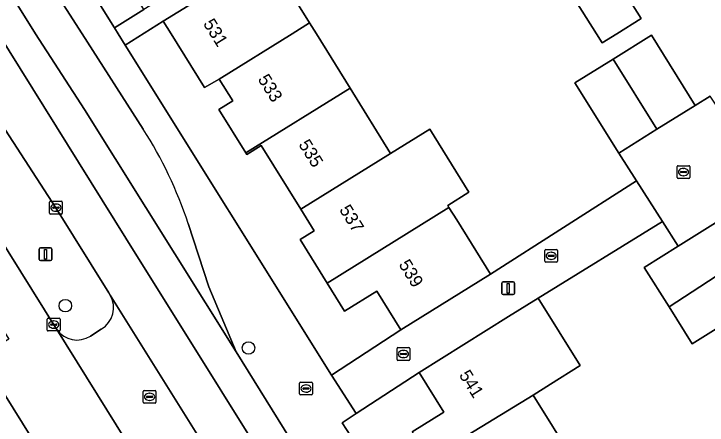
# Model space of a CAD drawing. Extents: x 157767 to 159172, y 387839 to 389425.
# Drawn here: x 158585.1 to 158639.3, y 388219.4 to 388251.6 of the extents above; entities that cross this region are included whole.
import ezdxf

# ---------------------------------------------------------------- set-up
doc = ezdxf.new("R2010")
doc.units = 0
for name, color, linetype in [('IMGEO_Berm_groen', 7, 'Continuous'), ('IMGEO_Boom', 7, 'Continuous'), ('IMGEO_Erf', 7, 'Continuous'), ('IMGEO_Kolk', 7, 'Continuous'), ('IMGEO_Lichtmast', 7, 'Continuous'), ('IMGEO_Muur', 7, 'Continuous'), ('IMGEO_Pand', 7, 'Continuous'), ('IMGEO_Pand_nummerreeks', 7, 'Continuous'), ('IMGEO_Parkeervlak_open', 7, 'Continuous'), ('IMGEO_Rijbaan_lokaal_gesloten', 7, 'Continuous'), ('IMGEO_Rijbaan_lokaal_open', 7, 'Continuous'), ('IMGEO_Rioolput', 7, 'Continuous'), ('IMGEO_Voetpad_open', 7, 'Continuous')]:
    doc.layers.add(name, color=color, linetype=linetype)

msp = doc.modelspace()

# ---------------------------------------------------------------- linework, layer by layer
at = {"layer": 'IMGEO_Berm_groen'}
for points in [[(158592.625, 388229.587), (158592.522, 388229.752), (158588.375, 388236.411), (158583.489, 388243.878), (158579.661, 388250), (158569.752, 388265.796)], [(158564.255, 388265.206), (158565.51, 388263.197), (158573.752, 388250), (158577.332, 388244.667), (158588.346, 388227.053), (158588.442, 388226.901)], [(158591.078, 388226.379), (158591.922, 388226.906)]]:
    msp.add_lwpolyline(points, dxfattribs=at)
for centre, radius, start, end in [((158590.881, 388228.612), 1.998, 301.3917, 29.2222), ((158590.029, 388227.996), 1.928, 214.6118, 302.9858)]:
    msp.add_arc(centre, radius, start, end, dxfattribs=at)
at = {"layer": 'IMGEO_Boom'}
for centre in [(158589.103, 388228.749), (158603.438, 388225.449)]:
    msp.add_circle(centre, 0.489, dxfattribs=at)
at = {"layer": 'IMGEO_Erf'}
for points in [[(158590.827, 388272.928), (158590.883, 388273.175), (158587.694, 388273.896), (158589.027, 388279.657), (158590.488, 388285.509), (158593.352, 388284.846), (158593.379, 388284.962), (158593.622, 388284.905), (158595.463, 388292.865), (158602.32, 388297.146), (158602.214, 388297.315), (158602.319, 388297.38), (158607.49, 388300.609), (158612.611, 388303.806), (158611.396, 388305.752), (158583.204, 388288.164), (158579.324, 388272.258), (158592.961, 388250.459), (158595.252, 388251.892), (158592.114, 388257.177), (158592.04, 388257.302), (158593.177, 388258.01), (158589.014, 388265.023)], [(158604.427, 388241.279), (158603.295, 388240.576), (158603.226, 388240.688), (158601.117, 388244.084), (158602.209, 388244.762), (158601.152, 388246.463), (158599.991, 388245.796), (158597.38, 388250), (158596.773, 388250.978), (158593.8, 388249.118), (158609.939, 388223.32), (158615.354, 388226.863), (158613.471, 388229.896), (158610.951, 388228.331), (158609.593, 388230.517), (158607.474, 388233.93), (158608.568, 388234.609), (158607.523, 388236.292)]]:
    msp.add_lwpolyline(points, close=True, dxfattribs=at)
for points in [[(158630.781, 388256.544), (158634.142, 388251.186), (158632.251, 388250), (158631.107, 388249.283), (158630.657, 388250), (158627.746, 388254.641)], [(158606.614, 388253.43), (158608.217, 388250.849), (158608.744, 388250), (158611.382, 388245.751), (158614.547, 388240.653), (158617.608, 388242.554), (158620.675, 388237.615), (158619.019, 388236.586), (158619.117, 388236.429), (158619.719, 388235.459), (158622.356, 388231.211), (158633.784, 388238.52), (158632.396, 388240.673), (158628.972, 388246.168), (158631.963, 388248.031), (158634.951, 388249.893), (158638.374, 388244.398), (158639.543, 388245.129)], [(158649.77, 388219.314), (158650.711, 388219.698), (158647.301, 388225.137), (158646.549, 388224.489), (158643.33, 388222.474), (158643.229, 388222.635), (158641.738, 388225.016), (158644.957, 388227.031), (158643.7, 388229.244), (158638.142, 388225.763), (158636.328, 388228.66), (158634.398, 388231.743), (158637.049, 388233.403), (158635.81, 388235.322), (158626.085, 388229.332), (158629.373, 388224.081), (158627.059, 388222.632), (158625.706, 388221.754), (158628.869, 388216.702)], [(158616.242, 388218.882), (158618.713, 388220.429), (158616.774, 388223.525), (158611.857, 388220.315), (158610.758, 388219.597), (158614.837, 388213.345)]]:
    msp.add_lwpolyline(points, dxfattribs=at)
at = {"layer": 'IMGEO_Kolk'}
for p, q in [((158636.959, 388238.768), (158636.959, 388239.62)), ((158637.034, 388239.694), (158637.886, 388239.694)), ((158637.96, 388239.62), (158637.96, 388238.768)), ((158637.218, 388239.188), (158637.218, 388239.2)), ((158637.656, 388239.151), (158637.258, 388239.151)), ((158637.261, 388239.237), (158637.659, 388239.237)), ((158637.447, 388239.474), (158637.472, 388239.474)), ((158637.702, 388239.2), (158637.702, 388239.188)), ((158637.886, 388238.694), (158637.034, 388238.694)), ((158637.47, 388238.914), (158637.445, 388238.914)), ((158587.871, 388235.988), (158587.871, 388236.84)), ((158587.946, 388236.914), (158588.798, 388236.914)), ((158588.872, 388236.84), (158588.872, 388235.988)), ((158588.13, 388236.408), (158588.13, 388236.42)), ((158588.568, 388236.371), (158588.17, 388236.371)), ((158588.173, 388236.457), (158588.571, 388236.457)), ((158588.359, 388236.694), (158588.384, 388236.694)), ((158588.614, 388236.42), (158588.614, 388236.408)), ((158588.798, 388235.914), (158587.946, 388235.914)), ((158588.382, 388236.134), (158588.357, 388236.134)), ((158626.611, 388232.222), (158626.611, 388233.074)), ((158626.686, 388233.148), (158627.538, 388233.148)), ((158627.612, 388233.074), (158627.612, 388232.222)), ((158626.87, 388232.642), (158626.87, 388232.654)), ((158627.308, 388232.605), (158626.91, 388232.605)), ((158626.913, 388232.691), (158627.311, 388232.691)), ((158627.099, 388232.928), (158627.124, 388232.928)), ((158627.354, 388232.654), (158627.354, 388232.642)), ((158627.538, 388232.148), (158626.686, 388232.148)), ((158627.122, 388232.368), (158627.097, 388232.368)), ((158587.698, 388226.851), (158587.698, 388227.703)), ((158587.773, 388227.777), (158588.625, 388227.777)), ((158588.699, 388227.703), (158588.699, 388226.851)), ((158587.957, 388227.271), (158587.957, 388227.283)), ((158588.395, 388227.234), (158587.997, 388227.234)), ((158588, 388227.32), (158588.398, 388227.32)), ((158588.186, 388227.557), (158588.211, 388227.557)), ((158588.441, 388227.283), (158588.441, 388227.271)), ((158588.625, 388226.777), (158587.773, 388226.777)), ((158588.209, 388226.997), (158588.184, 388226.997)), ((158615.128, 388225.476), (158615.98, 388225.476)), ((158615.053, 388224.55), (158615.053, 388225.402)), ((158615.312, 388224.97), (158615.312, 388224.982)), ((158615.75, 388224.933), (158615.352, 388224.933)), ((158615.355, 388225.019), (158615.753, 388225.019)), ((158615.541, 388225.256), (158615.566, 388225.256)), ((158615.796, 388224.982), (158615.796, 388224.97)), ((158616.054, 388225.402), (158616.054, 388224.55)), ((158615.98, 388224.476), (158615.128, 388224.476)), ((158615.564, 388224.696), (158615.539, 388224.696))]:
    msp.add_line(p, q, dxfattribs=at)
for points in [[(158636.959, 388238.768), (158636.959, 388239.62)], [(158637.034, 388239.694), (158637.886, 388239.694)], [(158637.96, 388239.62), (158637.96, 388238.768)], [(158637.886, 388238.694), (158637.034, 388238.694)], [(158587.871, 388235.988), (158587.871, 388236.84)], [(158587.946, 388236.914), (158588.798, 388236.914)], [(158588.872, 388236.84), (158588.872, 388235.988)], [(158588.798, 388235.914), (158587.946, 388235.914)], [(158626.611, 388232.222), (158626.611, 388233.074)], [(158626.686, 388233.148), (158627.538, 388233.148)], [(158627.612, 388233.074), (158627.612, 388232.222)], [(158627.538, 388232.148), (158626.686, 388232.148)], [(158587.698, 388226.851), (158587.698, 388227.703)], [(158587.773, 388227.777), (158588.625, 388227.777)], [(158588.699, 388227.703), (158588.699, 388226.851)], [(158588.625, 388226.777), (158587.773, 388226.777)], [(158615.128, 388225.476), (158615.98, 388225.476)], [(158615.053, 388224.55), (158615.053, 388225.402)], [(158616.054, 388225.402), (158616.054, 388224.55)], [(158615.98, 388224.476), (158615.128, 388224.476)]]:
    msp.add_lwpolyline(points, dxfattribs=at)
for centre, radius, start, end in [((158637.036, 388239.618), 0.0765, 91.552, 178.448), ((158637.036, 388239.618), 0.0765, 91.552, 178.448), ((158637.884, 388239.618), 0.0765, 1.552, 88.448), ((158637.884, 388239.618), 0.0765, 1.552, 88.448), ((158637.258, 388239.197), 0.0403, 85.8775, 175.7526), ((158637.255, 388239.187), 0.0366, 178.938, 274.7102), ((158637.659, 388239.194), 0.043, 264.8664, 352.4533), ((158637.663, 388239.199), 0.0386, 1.7309, 96.639), ((158637.036, 388238.77), 0.0765, 181.552, 268.448), ((158637.036, 388238.77), 0.0765, 181.552, 268.448), ((158637.884, 388238.77), 0.0765, 271.552, 358.448), ((158637.884, 388238.77), 0.0765, 271.552, 358.448), ((158587.948, 388236.838), 0.0765, 91.552, 178.448), ((158587.948, 388236.838), 0.0765, 91.552, 178.448), ((158588.796, 388236.838), 0.0765, 1.552, 88.448), ((158588.796, 388236.838), 0.0765, 1.552, 88.448), ((158588.17, 388236.417), 0.0403, 85.8775, 175.7526), ((158588.167, 388236.407), 0.0366, 178.938, 274.7102), ((158588.571, 388236.414), 0.043, 264.8664, 352.4533), ((158588.575, 388236.419), 0.0386, 1.7309, 96.639), ((158587.948, 388235.99), 0.0765, 181.552, 268.448), ((158587.948, 388235.99), 0.0765, 181.552, 268.448), ((158588.796, 388235.99), 0.0765, 271.552, 358.448), ((158588.796, 388235.99), 0.0765, 271.552, 358.448), ((158626.688, 388233.072), 0.0765, 91.552, 178.448), ((158626.688, 388233.072), 0.0765, 91.552, 178.448), ((158627.536, 388233.072), 0.0765, 1.552, 88.448), ((158627.536, 388233.072), 0.0765, 1.552, 88.448), ((158626.91, 388232.651), 0.0403, 85.8775, 175.7526), ((158626.907, 388232.641), 0.0366, 178.938, 274.7102), ((158627.311, 388232.648), 0.043, 264.8664, 352.4533), ((158627.315, 388232.653), 0.0386, 1.7309, 96.639), ((158626.688, 388232.224), 0.0765, 181.552, 268.448), ((158626.688, 388232.224), 0.0765, 181.552, 268.448), ((158627.536, 388232.224), 0.0765, 271.552, 358.448), ((158627.536, 388232.224), 0.0765, 271.552, 358.448), ((158587.775, 388227.701), 0.0765, 91.552, 178.448), ((158587.775, 388227.701), 0.0765, 91.552, 178.448), ((158588.623, 388227.701), 0.0765, 1.552, 88.448), ((158588.623, 388227.701), 0.0765, 1.552, 88.448), ((158587.997, 388227.28), 0.0403, 85.8775, 175.7526), ((158587.994, 388227.27), 0.0366, 178.938, 274.7102), ((158588.398, 388227.277), 0.043, 264.8664, 352.4533), ((158588.402, 388227.282), 0.0386, 1.7309, 96.639), ((158587.775, 388226.853), 0.0765, 181.552, 268.448), ((158587.775, 388226.853), 0.0765, 181.552, 268.448), ((158588.623, 388226.853), 0.0765, 271.552, 358.448), ((158588.623, 388226.853), 0.0765, 271.552, 358.448), ((158615.13, 388225.4), 0.0765, 91.552, 178.448), ((158615.13, 388225.4), 0.0765, 91.552, 178.448), ((158615.978, 388225.4), 0.0765, 1.552, 88.448), ((158615.978, 388225.4), 0.0765, 1.552, 88.448), ((158615.352, 388224.979), 0.0403, 85.8775, 175.7526), ((158615.349, 388224.969), 0.0366, 178.938, 274.7102), ((158615.753, 388224.976), 0.043, 264.8664, 352.4533), ((158615.757, 388224.981), 0.0386, 1.7309, 96.639), ((158615.13, 388224.552), 0.0765, 181.552, 268.448), ((158615.13, 388224.552), 0.0765, 181.552, 268.448), ((158615.978, 388224.552), 0.0765, 271.552, 358.448), ((158615.978, 388224.552), 0.0765, 271.552, 358.448)]:
    msp.add_arc(centre, radius, start, end, dxfattribs=at)
for centre, major_axis, ratio, start_param, end_param in [((158637.446, 388239.194), (-0.387, 0.002), 0.722429, 4.712389, 7.853982), ((158637.471, 388239.194), (-0.39, 0.002), 0.717154, 1.570796, 4.712389), ((158588.358, 388236.414), (-0.387, 0.002), 0.722429, 4.712389, 7.853982), ((158588.383, 388236.414), (-0.39, 0.002), 0.717154, 1.570796, 4.712389), ((158627.098, 388232.648), (-0.387, 0.002), 0.722429, 4.712389, 7.853982), ((158627.123, 388232.648), (-0.39, 0.002), 0.717154, 1.570796, 4.712389), ((158588.185, 388227.277), (-0.387, 0.002), 0.722429, 4.712389, 7.853982), ((158588.21, 388227.277), (-0.39, 0.002), 0.717154, 1.570796, 4.712389), ((158615.54, 388224.976), (-0.387, 0.002), 0.722429, 4.712389, 7.853982), ((158615.565, 388224.976), (-0.39, 0.002), 0.717154, 1.570796, 4.712389)]:
    msp.add_ellipse(centre, major_axis=major_axis, ratio=ratio, start_param=start_param, end_param=end_param, dxfattribs=at)
at = {"layer": 'IMGEO_Lichtmast'}
for p, q in [((158587.056, 388232.375), (158587.056, 388233.175)), ((158587.056, 388233.175), (158587.056, 388232.375)), ((158587.156, 388233.275), (158587.946, 388233.275)), ((158587.946, 388233.275), (158587.156, 388233.275)), ((158588.046, 388233.175), (158588.046, 388232.375)), ((158588.046, 388232.375), (158588.046, 388233.175)), ((158587.946, 388232.275), (158587.156, 388232.275)), ((158587.156, 388232.275), (158587.946, 388232.275)), ((158623.244, 388229.717), (158623.244, 388230.517)), ((158623.244, 388230.517), (158623.244, 388229.717)), ((158623.344, 388230.617), (158624.134, 388230.617)), ((158624.134, 388230.617), (158623.344, 388230.617)), ((158624.234, 388230.517), (158624.234, 388229.717)), ((158624.234, 388229.717), (158624.234, 388230.517)), ((158624.134, 388229.617), (158623.344, 388229.617)), ((158623.344, 388229.617), (158624.134, 388229.617))]:
    msp.add_line(p, q, dxfattribs=at)
for points in [[(158587.476, 388233.15), (158587.626, 388233.15), (158587.626, 388232.4), (158587.476, 388232.4), (158587.476, 388233.15)], [(158623.664, 388230.492), (158623.814, 388230.492), (158623.814, 388229.742), (158623.664, 388229.742), (158623.664, 388230.492)]]:
    msp.add_lwpolyline(points, dxfattribs=at)
for centre, start, end in [((158587.156, 388233.175), 90, 180), ((158587.156, 388233.175), 90, 180), ((158587.946, 388233.175), 0, 90), ((158587.946, 388233.175), 360, 90), ((158587.156, 388232.375), 180, 270), ((158587.156, 388232.375), 180, 270), ((158587.946, 388232.375), 270, 0), ((158587.946, 388232.375), 270, 0), ((158623.344, 388230.517), 90, 180), ((158623.344, 388230.517), 90, 180), ((158624.134, 388230.517), 0, 90), ((158624.134, 388230.517), 360, 90), ((158623.344, 388229.717), 180, 270), ((158623.344, 388229.717), 180, 270), ((158624.134, 388229.717), 270, 0), ((158624.134, 388229.717), 270, 0)]:
    msp.add_arc(centre, 0.1, start, end, dxfattribs=at)
at = {"layer": 'IMGEO_Muur'}
for points in [[(158633.784, 388238.52), (158632.396, 388240.673)], [(158622.356, 388231.211), (158633.784, 388238.52)], [(158626.085, 388229.332), (158635.81, 388235.322)], [(158635.81, 388235.322), (158637.049, 388233.403)]]:
    msp.add_lwpolyline(points, dxfattribs=at)
at = {"layer": 'IMGEO_Pand'}
for points in [[(158608.217, 388250.849), (158606.614, 388253.43), (158609.114, 388256.109), (158607.979, 388257.935), (158602.159, 388254.322), (158596.773, 388250.978), (158597.38, 388250), (158599.991, 388245.796), (158601.152, 388246.463), (158606.849, 388250)], [(158630.781, 388256.544), (158627.746, 388254.641), (158630.657, 388250), (158631.107, 388249.283), (158632.251, 388250), (158634.142, 388251.186)], [(158603.226, 388240.688), (158611.382, 388245.751), (158608.744, 388250), (158608.217, 388250.849), (158606.849, 388250), (158601.152, 388246.463), (158602.209, 388244.762), (158601.117, 388244.084)], [(158635.386, 388242.536), (158638.374, 388244.398), (158634.951, 388249.893), (158631.963, 388248.031)], [(158635.386, 388242.536), (158631.963, 388248.031), (158628.972, 388246.168), (158632.396, 388240.673)], [(158603.226, 388240.688), (158603.295, 388240.576), (158604.427, 388241.279), (158607.523, 388236.292), (158614.547, 388240.653), (158611.382, 388245.751)], [(158609.593, 388230.517), (158619.117, 388236.429), (158619.019, 388236.586), (158620.675, 388237.615), (158617.608, 388242.554), (158614.547, 388240.653), (158607.523, 388236.292), (158608.568, 388234.609), (158607.474, 388233.93)], [(158609.593, 388230.517), (158610.951, 388228.331), (158613.471, 388229.896), (158615.354, 388226.863), (158622.356, 388231.211), (158619.719, 388235.459), (158619.117, 388236.429)], [(158641.828, 388232.235), (158639.957, 388235.223), (158637.049, 388233.403), (158634.398, 388231.743), (158636.328, 388228.66)], [(158641.828, 388232.235), (158636.328, 388228.66), (158638.142, 388225.763), (158643.7, 388229.244), (158642.704, 388230.836)], [(158625.706, 388221.754), (158627.059, 388222.632), (158629.373, 388224.081), (158626.085, 388229.332), (158623.761, 388227.9), (158616.774, 388223.525), (158618.713, 388220.429), (158616.242, 388218.882), (158617.55, 388216.793)], [(158625.706, 388221.754), (158617.55, 388216.793), (158619.681, 388213.39), (158620.781, 388214.078), (158621.84, 388212.386), (158628.869, 388216.702)]]:
    msp.add_lwpolyline(points, close=True, dxfattribs=at)
at = {"layer": 'IMGEO_Parkeervlak_open'}
for points in [[(158574.917, 388268.972), (158586.786, 388250), (158590.607, 388244.077), (158602.475, 388225.151), (158600.33, 388230.236), (158598.71, 388235.178)], [(158595.191, 388242.56), (158590.42, 388250), (158585.054, 388258.368)]]:
    msp.add_lwpolyline(points, dxfattribs=at)
msp.add_arc((158568.279, 388225.201), 32.025, 18.1516, 32.8227, dxfattribs=at)
at = {"layer": 'IMGEO_Rijbaan_lokaal_gesloten'}
msp.add_lwpolyline([(158619.389, 388197.931), (158607.631, 388216.823), (158602.475, 388225.151), (158590.607, 388244.077), (158586.786, 388250), (158574.917, 388268.972), (158571.238, 388274.854), (158570.384, 388276.621), (158568.773, 388275.618), (158568.193, 388275.268), (158572.859, 388267.7), (158593.839, 388234.024), (158608.74, 388210.225), (158623.602, 388186.404), (158634.37, 388169.115)], dxfattribs=at)
for points in [[(158593.839, 388234.024), (158572.859, 388267.7), (158569.752, 388265.796), (158579.661, 388250), (158583.489, 388243.878), (158588.375, 388236.411), (158592.522, 388229.752), (158592.625, 388229.587), (158600.436, 388217.063), (158601.582, 388215.216), (158603.275, 388212.489), (158605.077, 388209.586), (158615.929, 388192.087), (158621.434, 388183.356), (158626.761, 388174.906), (158630.758, 388168.476), (158631.299, 388167.662), (158631.865, 388166.865), (158634.37, 388169.115), (158623.602, 388186.404), (158608.74, 388210.225)], [(158617.332, 388180.649), (158611.001, 388190.832), (158604.502, 388201.086), (158600.639, 388207.182), (158599.628, 388208.979), (158597.392, 388212.554), (158596.27, 388214.348), (158588.442, 388226.901), (158588.346, 388227.053), (158577.332, 388244.667), (158573.752, 388250), (158565.51, 388263.197), (158562.62, 388261.425), (158582.01, 388230.413), (158584.684, 388226.139), (158582.462, 388224.809), (158583.071, 388223.836), (158590.939, 388211.246), (158593.162, 388212.593), (158602.586, 388197.444), (158620.732, 388168.245), (158626.043, 388159.864), (158629.046, 388161.861), (158622.142, 388172.911)]]:
    msp.add_lwpolyline(points, close=True, dxfattribs=at)
at = {"layer": 'IMGEO_Rijbaan_lokaal_open'}
for points in [[(158680.456, 388262.662), (158660.15, 388250), (158643.296, 388239.491), (158639.543, 388245.129), (158638.374, 388244.398), (158635.386, 388242.536), (158632.396, 388240.673), (158633.784, 388238.52), (158635.81, 388235.322), (158637.049, 388233.403), (158639.957, 388235.223), (158641.828, 388232.235), (158642.704, 388230.836), (158648.558, 388234.555), (158648.077, 388235.323), (158663.527, 388245.138), (158664.592, 388243.597)], [(158600.436, 388217.063), (158592.625, 388229.587)], [(158588.442, 388226.901), (158596.27, 388214.348)], [(158591.922, 388226.906), (158591.078, 388226.379)], [(158591.586, 388210.211), (158590.939, 388211.246), (158583.071, 388223.836)]]:
    msp.add_lwpolyline(points, dxfattribs=at)
for centre, radius, start, end in [((158590.881, 388228.612), 1.998, 301.3917, 29.2222), ((158590.029, 388227.996), 1.928, 214.6118, 302.9858)]:
    msp.add_arc(centre, radius, start, end, dxfattribs=at)
at = {"layer": 'IMGEO_Rioolput'}
for p, q in [((158607.434, 388221.851), (158607.434, 388222.703)), ((158607.509, 388222.777), (158608.361, 388222.777)), ((158608.435, 388222.703), (158608.435, 388221.851)), ((158607.693, 388222.271), (158607.693, 388222.283)), ((158608.131, 388222.234), (158607.733, 388222.234)), ((158607.736, 388222.32), (158608.134, 388222.32)), ((158607.922, 388222.557), (158607.947, 388222.557)), ((158608.177, 388222.283), (158608.177, 388222.271)), ((158595.198, 388221.203), (158595.198, 388222.055)), ((158595.273, 388222.129), (158596.125, 388222.129)), ((158595.457, 388221.623), (158595.457, 388221.635)), ((158595.5, 388221.672), (158595.898, 388221.672)), ((158595.686, 388221.909), (158595.711, 388221.909)), ((158595.941, 388221.635), (158595.941, 388221.623)), ((158596.199, 388222.055), (158596.199, 388221.203)), ((158608.361, 388221.777), (158607.509, 388221.777)), ((158607.945, 388221.997), (158607.92, 388221.997)), ((158596.125, 388221.129), (158595.273, 388221.129)), ((158595.895, 388221.586), (158595.497, 388221.586)), ((158595.709, 388221.349), (158595.684, 388221.349))]:
    msp.add_line(p, q, dxfattribs=at)
for points in [[(158607.434, 388221.851), (158607.434, 388222.703)], [(158607.509, 388222.777), (158608.361, 388222.777)], [(158608.435, 388222.703), (158608.435, 388221.851)], [(158595.198, 388221.203), (158595.198, 388222.055)], [(158595.273, 388222.129), (158596.125, 388222.129)], [(158596.199, 388222.055), (158596.199, 388221.203)], [(158608.361, 388221.777), (158607.509, 388221.777)], [(158596.125, 388221.129), (158595.273, 388221.129)]]:
    msp.add_lwpolyline(points, dxfattribs=at)
for centre, radius, start, end in [((158607.511, 388222.701), 0.0765, 91.552, 178.448), ((158607.511, 388222.701), 0.0765, 91.552, 178.448), ((158608.359, 388222.701), 0.0765, 1.552, 88.448), ((158608.359, 388222.701), 0.0765, 1.552, 88.448), ((158607.733, 388222.28), 0.0403, 85.8775, 175.7526), ((158607.73, 388222.27), 0.0366, 178.938, 274.7102), ((158608.134, 388222.277), 0.043, 264.8664, 352.4533), ((158608.138, 388222.282), 0.0386, 1.7309, 96.639), ((158595.275, 388222.053), 0.0765, 91.552, 178.448), ((158595.275, 388222.053), 0.0765, 91.552, 178.448), ((158595.497, 388221.632), 0.0403, 85.8775, 175.7526), ((158595.494, 388221.622), 0.0366, 178.938, 274.7102), ((158595.898, 388221.629), 0.043, 264.8664, 352.4533), ((158595.902, 388221.634), 0.0386, 1.7309, 96.639), ((158596.123, 388222.053), 0.0765, 1.552, 88.448), ((158596.123, 388222.053), 0.0765, 1.552, 88.448), ((158607.511, 388221.853), 0.0765, 181.552, 268.448), ((158607.511, 388221.853), 0.0765, 181.552, 268.448), ((158608.359, 388221.853), 0.0765, 271.552, 358.448), ((158608.359, 388221.853), 0.0765, 271.552, 358.448), ((158595.275, 388221.205), 0.0765, 181.552, 268.448), ((158595.275, 388221.205), 0.0765, 181.552, 268.448), ((158596.123, 388221.205), 0.0765, 271.552, 358.448), ((158596.123, 388221.205), 0.0765, 271.552, 358.448)]:
    msp.add_arc(centre, radius, start, end, dxfattribs=at)
for centre, major_axis, ratio, start_param, end_param in [((158607.921, 388222.277), (-0.387, 0.002), 0.722429, 4.712389, 7.853982), ((158607.946, 388222.277), (-0.39, 0.002), 0.717154, 1.570796, 4.712389), ((158595.685, 388221.629), (-0.387, 0.002), 0.722429, 4.712389, 7.853982), ((158595.71, 388221.629), (-0.39, 0.002), 0.717154, 1.570796, 4.712389)]:
    msp.add_ellipse(centre, major_axis=major_axis, ratio=ratio, start_param=start_param, end_param=end_param, dxfattribs=at)
at = {"layer": 'IMGEO_Voetpad_open'}
for points in [[(158638.306, 388175.676), (158614.837, 388213.345), (158610.758, 388219.597), (158611.857, 388220.315), (158609.939, 388223.32), (158593.8, 388249.118), (158593.248, 388250), (158592.961, 388250.459), (158579.324, 388272.258), (158572.12, 388285.811)], [(158585.054, 388258.368), (158590.42, 388250), (158595.191, 388242.56)], [(158598.71, 388235.178), (158600.33, 388230.236), (158602.475, 388225.151), (158607.631, 388216.823)]]:
    msp.add_lwpolyline(points, dxfattribs=at)
for points in [[(158614.343, 388261.946), (158619.734, 388265.328), (158618.898, 388266.661), (158612.68, 388262.76), (158603.456, 388257.001), (158600.634, 388255.244), (158595.252, 388251.892), (158592.961, 388250.459), (158593.248, 388250), (158593.8, 388249.118), (158596.773, 388250.978), (158602.159, 388254.322), (158607.979, 388257.935)], [(158626.085, 388229.332), (158635.81, 388235.322), (158633.784, 388238.52), (158622.356, 388231.211), (158615.354, 388226.863), (158609.939, 388223.32), (158611.857, 388220.315), (158616.774, 388223.525), (158623.761, 388227.9)]]:
    msp.add_lwpolyline(points, close=True, dxfattribs=at)
msp.add_arc((158568.279, 388225.201), 32.025, 18.1516, 32.8227, dxfattribs=at)

# ---------------------------------------------------------------- texts
at = {"layer": 'IMGEO_Pand_nummerreeks'}
for s, rotation, p in [('531', 301.8401, (158599.857, 388250.793)), ('533', 301.9857, (158604.129, 388246.455)), ('535', 301.9857, (158607.315, 388241.353)), ('537', 301.9857, (158610.501, 388236.251)), ('539', 301.8336, (158615.148, 388231.973)), ('541', 302.0586, (158619.868, 388223.332))]:
    msp.add_text(s, height=1, rotation=rotation, dxfattribs=at).set_placement(p)

doc.saveas('drawing.dxf')
